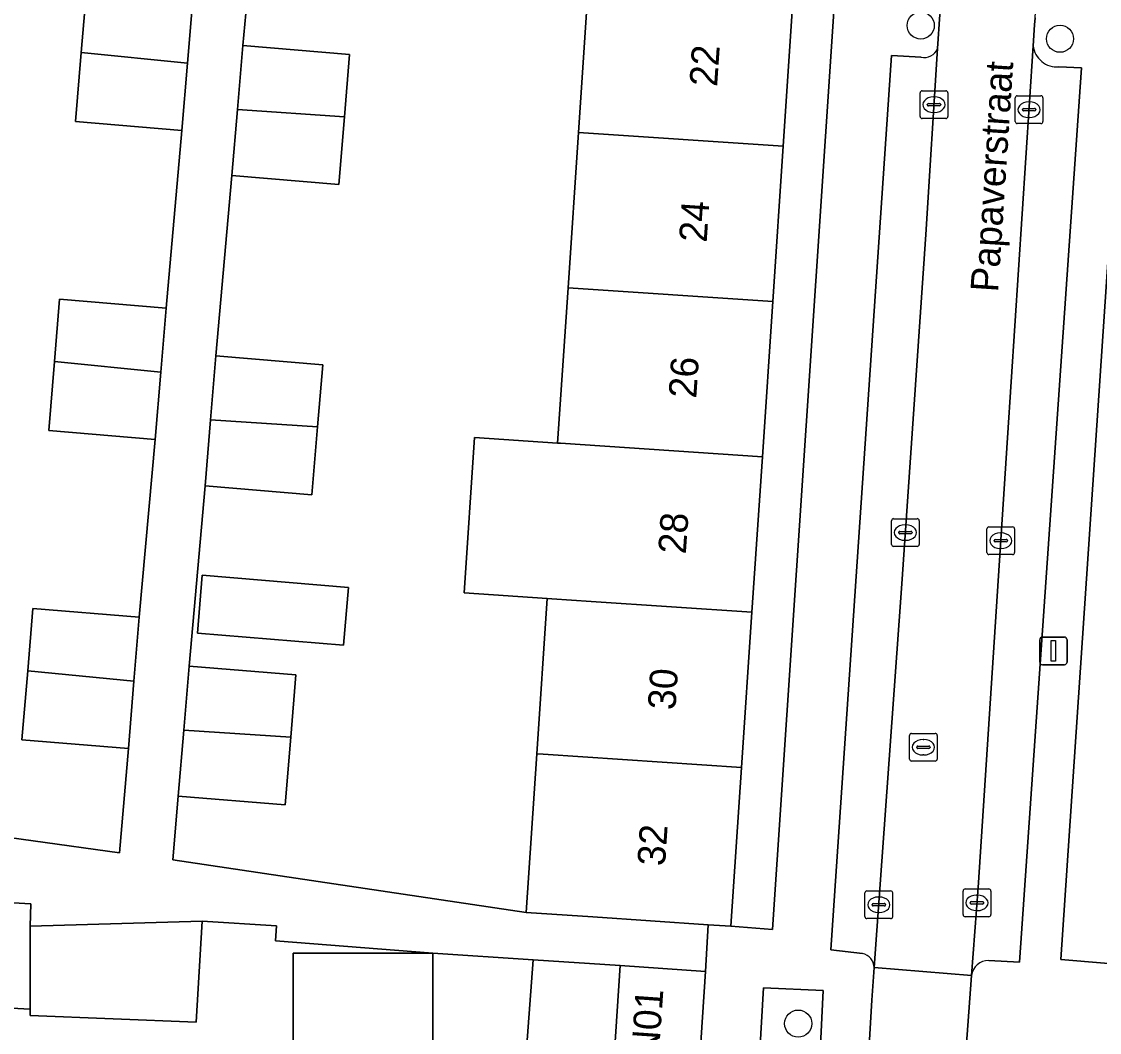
# Model space of a CAD drawing. Extents: x 162250 to 162661, y 380743 to 381606.
# Drawn here: x 162339.15 to 162378.04, y 380794.85 to 380831.31 of the extents above; entities that cross this region are included whole.
import ezdxf

# ---------------------------------------------------------------- set-up
doc = ezdxf.new("R2010")
doc.units = 0
for name, color, linetype in [('IMGEO_Boom', 7, 'Continuous'), ('IMGEO_Erf', 7, 'Continuous'), ('IMGEO_Groenvoorziening', 7, 'Continuous'), ('IMGEO_Kolk', 7, 'Continuous'), ('IMGEO_Lichtmast', 7, 'Continuous'), ('IMGEO_Openbare_ruimte_label', 7, 'Continuous'), ('IMGEO_Pand', 7, 'Continuous'), ('IMGEO_Pand_nummerreeks', 7, 'Continuous'), ('IMGEO_Parkeervlak_open', 7, 'Continuous'), ('IMGEO_Rijbaan_lokaal_open', 7, 'Continuous'), ('IMGEO_Rioolput', 7, 'Continuous'), ('IMGEO_Voetpad_open', 7, 'Continuous')]:
    doc.layers.add(name, color=color, linetype=linetype)

msp = doc.modelspace()

# ---------------------------------------------------------------- linework, layer by layer
at = {"layer": 'IMGEO_Boom'}
for centre in [(162371.59, 380831.172), (162376.616, 380830.694), (162367.169, 380795.172)]:
    msp.add_circle(centre, 0.489, dxfattribs=at)
at = {"layer": 'IMGEO_Erf'}
for points in [[(162369.257, 380866.155), (162368.874, 380860.433), (162368.499, 380854.829), (162368.125, 380849.228), (162367.75, 380843.625), (162367.375, 380838.022), (162367, 380832.42), (162366.625, 380826.817), (162366.25, 380821.215), (162365.876, 380815.613), (162365.501, 380810.009), (162365.126, 380804.408), (162364.743, 380798.685), (162366.24, 380798.568), (162370.749, 380866.049)], [(162381.921, 380830.885), (162382.298, 380836.476), (162382.674, 380842.065), (162383.05, 380847.655), (162383.426, 380853.244), (162383.802, 380858.835), (162384.186, 380864.546), (162381.175, 380864.749), (162376.65, 380797.482), (162379.657, 380797.227), (162380.041, 380802.935), (162380.417, 380808.525), (162380.793, 380814.115), (162381.169, 380819.705), (162381.545, 380825.295)], [(162350.942, 380810.906), (162350.768, 380808.819), (162345.495, 380809.26), (162345.669, 380811.346)], [(162353.99, 380797.716), (162353.99, 380794.106), (162348.949, 380794.106), (162348.949, 380797.716)]]:
    msp.add_lwpolyline(points, close=True, dxfattribs=at)
for points in [[(162347.456, 380833.924), (162347.13, 380830.45), (162350.985, 380830.128), (162350.798, 380827.881), (162350.594, 380825.44), (162346.739, 380825.761), (162346.162, 380819.26), (162350.017, 380818.938), (162349.83, 380816.691), (162349.626, 380814.25), (162345.771, 380814.571), (162345.195, 380808.07), (162349.05, 380807.748), (162348.863, 380805.501), (162348.659, 380803.06), (162344.804, 380803.381), (162344.612, 380801.076), (162357.358, 380799.179), (162357.741, 380804.904), (162358.116, 380810.506), (162355.12, 380810.708), (162355.495, 380816.31), (162358.491, 380816.109), (162358.866, 380821.711), (162359.241, 380827.313), (162359.616, 380832.916)], [(162330.215, 380803.067), (162342.689, 380801.335), (162343.003, 380805.092), (162339.164, 380805.412), (162339.372, 380807.902), (162339.559, 380810.146), (162343.398, 380809.826), (162343.967, 380816.242), (162340.128, 380816.562), (162340.336, 380819.051), (162340.523, 380821.296), (162344.362, 380820.976), (162344.931, 380827.39), (162341.092, 380827.71), (162341.3, 380830.2), (162341.487, 380832.444)], [(162339.135, 380788.988), (162345.13, 380788.662), (162344.967, 380785.667), (162350.975, 380785.338), (162356.905, 380785.018), (162363.079, 380784.683), (162363.27, 380788.024), (162363.555, 380793.029), (162360.48, 380793.235), (162357.312, 380793.447), (162357.607, 380797.471), (162353.99, 380797.716), (162348.308, 380798.153), (162348.349, 380798.702), (162345.666, 380798.869), (162345.452, 380795.227), (162339.462, 380795.46), (162339.462, 380795.688), (162335.879, 380795.882)]]:
    msp.add_lwpolyline(points, dxfattribs=at)
at = {"layer": 'IMGEO_Groenvoorziening'}
msp.add_lwpolyline([(162366.023, 380774.761), (162366.401, 380780.457), (162366.64, 380780.447), (162366.729, 380781.678), (162366.483, 380781.681), (162366.86, 380787.374), (162367.139, 380787.361), (162367.218, 380788.644), (162366.95, 380788.647), (162367.315, 380794.172), (162367.957, 380794.136), (162368.074, 380796.371), (162365.913, 380796.468), (162364.656, 380774.769)], close=True, dxfattribs=at)
at = {"layer": 'IMGEO_Kolk'}
for p, q in [((162371.568, 380827.89), (162371.568, 380828.742)), ((162371.643, 380828.816), (162372.495, 380828.816)), ((162372.569, 380828.742), (162372.569, 380827.89)), ((162371.827, 380828.31), (162371.827, 380828.322)), ((162371.87, 380828.359), (162372.268, 380828.359)), ((162372.056, 380828.596), (162372.081, 380828.596)), ((162372.311, 380828.322), (162372.311, 380828.31)), ((162374.998, 380827.71), (162374.998, 380828.562)), ((162375.073, 380828.636), (162375.925, 380828.636)), ((162375.486, 380828.416), (162375.511, 380828.416)), ((162375.999, 380828.562), (162375.999, 380827.71)), ((162372.265, 380828.273), (162371.867, 380828.273)), ((162372.079, 380828.036), (162372.054, 380828.036)), ((162375.257, 380828.13), (162375.257, 380828.142)), ((162375.695, 380828.093), (162375.297, 380828.093)), ((162375.3, 380828.179), (162375.698, 380828.179)), ((162375.741, 380828.142), (162375.741, 380828.13)), ((162372.495, 380827.816), (162371.643, 380827.816)), ((162375.925, 380827.636), (162375.073, 380827.636)), ((162375.509, 380827.856), (162375.484, 380827.856)), ((162370.535, 380812.458), (162370.535, 380813.31)), ((162370.61, 380813.384), (162371.462, 380813.384)), ((162371.023, 380813.164), (162371.048, 380813.164)), ((162371.536, 380813.31), (162371.536, 380812.458)), ((162370.794, 380812.878), (162370.794, 380812.89)), ((162371.232, 380812.841), (162370.834, 380812.841)), ((162370.837, 380812.927), (162371.235, 380812.927)), ((162371.278, 380812.89), (162371.278, 380812.878)), ((162373.977, 380812.163), (162373.977, 380813.015)), ((162374.052, 380813.089), (162374.904, 380813.089)), ((162374.465, 380812.869), (162374.49, 380812.869)), ((162374.978, 380813.015), (162374.978, 380812.163)), ((162371.462, 380812.384), (162370.61, 380812.384)), ((162371.046, 380812.604), (162371.021, 380812.604)), ((162374.236, 380812.583), (162374.236, 380812.595)), ((162374.674, 380812.546), (162374.276, 380812.546)), ((162374.279, 380812.632), (162374.677, 380812.632)), ((162374.72, 380812.595), (162374.72, 380812.583)), ((162374.904, 380812.089), (162374.052, 380812.089)), ((162374.488, 380812.309), (162374.463, 380812.309)), ((162369.651, 380799.958), (162370.503, 380799.958)), ((162373.118, 380799.102), (162373.118, 380799.954)), ((162373.193, 380800.028), (162374.045, 380800.028)), ((162374.119, 380799.954), (162374.119, 380799.102)), ((162369.576, 380799.032), (162369.576, 380799.884)), ((162370.064, 380799.738), (162370.089, 380799.738)), ((162370.577, 380799.884), (162370.577, 380799.032)), ((162373.377, 380799.522), (162373.377, 380799.534)), ((162373.42, 380799.571), (162373.818, 380799.571)), ((162373.606, 380799.808), (162373.631, 380799.808)), ((162373.861, 380799.534), (162373.861, 380799.522)), ((162369.835, 380799.452), (162369.835, 380799.464)), ((162370.273, 380799.415), (162369.875, 380799.415)), ((162369.878, 380799.501), (162370.276, 380799.501)), ((162370.087, 380799.178), (162370.062, 380799.178)), ((162370.319, 380799.464), (162370.319, 380799.452)), ((162373.815, 380799.485), (162373.417, 380799.485)), ((162373.629, 380799.248), (162373.604, 380799.248)), ((162370.503, 380798.958), (162369.651, 380798.958)), ((162374.045, 380799.028), (162373.193, 380799.028))]:
    msp.add_line(p, q, dxfattribs=at)
for points in [[(162371.568, 380827.89), (162371.568, 380828.742)], [(162371.643, 380828.816), (162372.495, 380828.816)], [(162372.569, 380828.742), (162372.569, 380827.89)], [(162374.998, 380827.71), (162374.998, 380828.562)], [(162375.073, 380828.636), (162375.925, 380828.636)], [(162375.999, 380828.562), (162375.999, 380827.71)], [(162372.495, 380827.816), (162371.643, 380827.816)], [(162375.925, 380827.636), (162375.073, 380827.636)], [(162370.535, 380812.458), (162370.535, 380813.31)], [(162370.61, 380813.384), (162371.462, 380813.384)], [(162371.536, 380813.31), (162371.536, 380812.458)], [(162373.977, 380812.163), (162373.977, 380813.015)], [(162374.052, 380813.089), (162374.904, 380813.089)], [(162374.978, 380813.015), (162374.978, 380812.163)], [(162371.462, 380812.384), (162370.61, 380812.384)], [(162374.904, 380812.089), (162374.052, 380812.089)], [(162369.651, 380799.958), (162370.503, 380799.958)], [(162373.118, 380799.102), (162373.118, 380799.954)], [(162373.193, 380800.028), (162374.045, 380800.028)], [(162374.119, 380799.954), (162374.119, 380799.102)], [(162369.576, 380799.032), (162369.576, 380799.884)], [(162370.577, 380799.884), (162370.577, 380799.032)], [(162370.503, 380798.958), (162369.651, 380798.958)], [(162374.045, 380799.028), (162373.193, 380799.028)]]:
    msp.add_lwpolyline(points, dxfattribs=at)
for centre, radius, start, end in [((162371.645, 380828.74), 0.0765, 91.552, 178.448), ((162371.645, 380828.74), 0.0765, 91.552, 178.448), ((162372.493, 380828.74), 0.0765, 1.552, 88.448), ((162372.493, 380828.74), 0.0765, 1.552, 88.448), ((162371.867, 380828.319), 0.0403, 85.8775, 175.7526), ((162371.864, 380828.309), 0.0366, 178.938, 274.7102), ((162372.268, 380828.316), 0.043, 264.8664, 352.4533), ((162372.272, 380828.321), 0.0386, 1.7309, 96.639), ((162375.075, 380828.56), 0.0765, 91.552, 178.448), ((162375.075, 380828.56), 0.0765, 91.552, 178.448), ((162375.923, 380828.56), 0.0765, 1.552, 88.448), ((162375.923, 380828.56), 0.0765, 1.552, 88.448), ((162375.297, 380828.139), 0.0403, 85.8775, 175.7526), ((162375.294, 380828.129), 0.0366, 178.938, 274.7102), ((162375.698, 380828.136), 0.043, 264.8664, 352.4533), ((162375.702, 380828.141), 0.0386, 1.7309, 96.639), ((162371.645, 380827.892), 0.0765, 181.552, 268.448), ((162371.645, 380827.892), 0.0765, 181.552, 268.448), ((162372.493, 380827.892), 0.0765, 271.552, 358.448), ((162372.493, 380827.892), 0.0765, 271.552, 358.448), ((162375.075, 380827.712), 0.0765, 181.552, 268.448), ((162375.075, 380827.712), 0.0765, 181.552, 268.448), ((162375.923, 380827.712), 0.0765, 271.552, 358.448), ((162375.923, 380827.712), 0.0765, 271.552, 358.448), ((162370.612, 380813.308), 0.0765, 91.552, 178.448), ((162370.612, 380813.308), 0.0765, 91.552, 178.448), ((162371.46, 380813.308), 0.0765, 1.552, 88.448), ((162371.46, 380813.308), 0.0765, 1.552, 88.448), ((162370.834, 380812.887), 0.0403, 85.8775, 175.7526), ((162370.831, 380812.877), 0.0366, 178.938, 274.7102), ((162371.235, 380812.884), 0.043, 264.8664, 352.4533), ((162371.239, 380812.889), 0.0386, 1.7309, 96.639), ((162374.054, 380813.013), 0.0765, 91.552, 178.448), ((162374.054, 380813.013), 0.0765, 91.552, 178.448), ((162374.902, 380813.013), 0.0765, 1.552, 88.448), ((162374.902, 380813.013), 0.0765, 1.552, 88.448), ((162370.612, 380812.46), 0.0765, 181.552, 268.448), ((162370.612, 380812.46), 0.0765, 181.552, 268.448), ((162371.46, 380812.46), 0.0765, 271.552, 358.448), ((162371.46, 380812.46), 0.0765, 271.552, 358.448), ((162374.276, 380812.592), 0.0403, 85.8775, 175.7526), ((162374.273, 380812.582), 0.0366, 178.938, 274.7102), ((162374.677, 380812.589), 0.043, 264.8664, 352.4533), ((162374.681, 380812.594), 0.0386, 1.7309, 96.639), ((162374.054, 380812.165), 0.0765, 181.552, 268.448), ((162374.054, 380812.165), 0.0765, 181.552, 268.448), ((162374.902, 380812.165), 0.0765, 271.552, 358.448), ((162374.902, 380812.165), 0.0765, 271.552, 358.448), ((162369.653, 380799.882), 0.0765, 91.552, 178.448), ((162369.653, 380799.882), 0.0765, 91.552, 178.448), ((162370.501, 380799.882), 0.0765, 1.552, 88.448), ((162370.501, 380799.882), 0.0765, 1.552, 88.448), ((162373.195, 380799.952), 0.0765, 91.552, 178.448), ((162373.195, 380799.952), 0.0765, 91.552, 178.448), ((162374.043, 380799.952), 0.0765, 1.552, 88.448), ((162374.043, 380799.952), 0.0765, 1.552, 88.448), ((162373.417, 380799.531), 0.0403, 85.8775, 175.7526), ((162373.414, 380799.521), 0.0366, 178.938, 274.7102), ((162373.818, 380799.528), 0.043, 264.8664, 352.4533), ((162373.822, 380799.533), 0.0386, 1.7309, 96.639), ((162369.875, 380799.461), 0.0403, 85.8775, 175.7526), ((162369.872, 380799.451), 0.0366, 178.938, 274.7102), ((162370.276, 380799.458), 0.043, 264.8664, 352.4533), ((162370.28, 380799.463), 0.0386, 1.7309, 96.639), ((162369.653, 380799.034), 0.0765, 181.552, 268.448), ((162369.653, 380799.034), 0.0765, 181.552, 268.448), ((162370.501, 380799.034), 0.0765, 271.552, 358.448), ((162370.501, 380799.034), 0.0765, 271.552, 358.448), ((162373.195, 380799.104), 0.0765, 181.552, 268.448), ((162373.195, 380799.104), 0.0765, 181.552, 268.448), ((162374.043, 380799.104), 0.0765, 271.552, 358.448), ((162374.043, 380799.104), 0.0765, 271.552, 358.448)]:
    msp.add_arc(centre, radius, start, end, dxfattribs=at)
for centre, major_axis, ratio, start_param, end_param in [((162372.055, 380828.316), (-0.387, 0.002), 0.722429, 4.712389, 7.853982), ((162372.08, 380828.316), (-0.39, 0.002), 0.717154, 1.570796, 4.712389), ((162375.485, 380828.136), (-0.387, 0.002), 0.722429, 4.712389, 7.853982), ((162375.51, 380828.136), (-0.39, 0.002), 0.717154, 1.570796, 4.712389), ((162371.022, 380812.884), (-0.387, 0.002), 0.722429, 4.712389, 7.853982), ((162371.047, 380812.884), (-0.39, 0.002), 0.717154, 1.570796, 4.712389), ((162374.464, 380812.589), (-0.387, 0.002), 0.722429, 4.712389, 7.853982), ((162374.489, 380812.589), (-0.39, 0.002), 0.717154, 1.570796, 4.712389), ((162370.063, 380799.458), (-0.387, 0.002), 0.722429, 4.712389, 7.853982), ((162370.088, 380799.458), (-0.39, 0.002), 0.717154, 1.570796, 4.712389), ((162373.605, 380799.528), (-0.387, 0.002), 0.722429, 4.712389, 7.853982), ((162373.63, 380799.528), (-0.39, 0.002), 0.717154, 1.570796, 4.712389)]:
    msp.add_ellipse(centre, major_axis=major_axis, ratio=ratio, start_param=start_param, end_param=end_param, dxfattribs=at)
at = {"layer": 'IMGEO_Lichtmast'}
for p, q in [((162375.881, 380808.214), (162375.881, 380809.014)), ((162375.881, 380809.014), (162375.881, 380808.214)), ((162375.981, 380809.114), (162376.771, 380809.114)), ((162376.771, 380809.114), (162375.981, 380809.114)), ((162376.871, 380809.014), (162376.871, 380808.214)), ((162376.871, 380808.214), (162376.871, 380809.014)), ((162376.771, 380808.114), (162375.981, 380808.114)), ((162375.981, 380808.114), (162376.771, 380808.114))]:
    msp.add_line(p, q, dxfattribs=at)
msp.add_lwpolyline([(162376.301, 380808.989), (162376.451, 380808.989), (162376.451, 380808.239), (162376.301, 380808.239), (162376.301, 380808.989)], dxfattribs=at)
for centre, start, end in [((162375.981, 380809.014), 90, 180), ((162375.981, 380809.014), 90, 180), ((162376.771, 380809.014), 0, 90), ((162376.771, 380809.014), 360, 90), ((162375.981, 380808.214), 180, 270), ((162375.981, 380808.214), 180, 270), ((162376.771, 380808.214), 270, 0), ((162376.771, 380808.214), 270, 0)]:
    msp.add_arc(centre, 0.1, start, end, dxfattribs=at)
at = {"layer": 'IMGEO_Pand'}
for points in [[(162367, 380832.42), (162359.616, 380832.916), (162359.241, 380827.313), (162366.625, 380826.817)], [(162345.134, 380829.818), (162345.326, 380832.124), (162341.487, 380832.444), (162341.3, 380830.2)], [(162350.798, 380827.881), (162350.985, 380830.128), (162347.13, 380830.45), (162346.937, 380828.14)], [(162345.134, 380829.818), (162341.3, 380830.2), (162341.092, 380827.71), (162344.931, 380827.39)], [(162350.798, 380827.881), (162346.937, 380828.14), (162346.739, 380825.761), (162350.594, 380825.44)], [(162359.241, 380827.313), (162358.866, 380821.711), (162366.25, 380821.215), (162366.625, 380826.817)], [(162365.876, 380815.613), (162366.25, 380821.215), (162358.866, 380821.711), (162358.491, 380816.109), (162358.591, 380816.102)], [(162340.336, 380819.051), (162344.17, 380818.67), (162344.362, 380820.976), (162340.523, 380821.296)], [(162340.336, 380819.051), (162340.128, 380816.562), (162343.967, 380816.242), (162344.17, 380818.67)], [(162345.969, 380816.95), (162349.83, 380816.691), (162350.017, 380818.938), (162346.162, 380819.26)], [(162345.969, 380816.95), (162345.771, 380814.571), (162349.626, 380814.25), (162349.83, 380816.691)], [(162365.876, 380815.613), (162358.591, 380816.102), (162358.491, 380816.109), (162355.495, 380816.31), (162355.12, 380810.708), (162358.116, 380810.506), (162358.279, 380810.495), (162359.705, 380810.399), (162365.501, 380810.009)], [(162345.495, 380809.26), (162350.768, 380808.819), (162350.942, 380810.906), (162345.669, 380811.346)], [(162365.501, 380810.009), (162359.705, 380810.399), (162358.279, 380810.495), (162358.116, 380810.506), (162357.741, 380804.904), (162357.967, 380804.889), (162365.126, 380804.408)], [(162343.206, 380807.52), (162343.398, 380809.826), (162339.559, 380810.146), (162339.372, 380807.902)], [(162345.002, 380805.76), (162348.863, 380805.501), (162349.05, 380807.748), (162345.195, 380808.07)], [(162343.206, 380807.52), (162339.372, 380807.902), (162339.164, 380805.412), (162343.003, 380805.092)], [(162345.002, 380805.76), (162344.804, 380803.381), (162348.659, 380803.06), (162348.863, 380805.501)], [(162357.741, 380804.904), (162357.358, 380799.179), (162359.755, 380799.019), (162363.922, 380798.74), (162364.743, 380798.685), (162365.126, 380804.408), (162357.967, 380804.889)], [(162339.462, 380798.688), (162339.482, 380799.495), (162335.879, 380799.7), (162335.879, 380795.882), (162339.462, 380795.688)], [(162345.666, 380798.869), (162339.462, 380798.688), (162339.462, 380795.688), (162339.462, 380795.46), (162345.452, 380795.227)], [(162348.949, 380797.716), (162348.949, 380794.106), (162353.99, 380794.106), (162353.99, 380797.716)], [(162360.749, 380797.262), (162357.607, 380797.471), (162357.312, 380793.447), (162360.48, 380793.235)], [(162360.749, 380797.262), (162360.48, 380793.235), (162363.555, 380793.029), (162363.825, 380797.057)]]:
    msp.add_lwpolyline(points, close=True, dxfattribs=at)
at = {"layer": 'IMGEO_Parkeervlak_open'}
for points in [[(162369.914, 380797.193), (162370.909, 380811.028), (162371.773, 380823.636), (162372.199, 380830.348)], [(162375.65, 380830.442), (162374.721, 380816.297), (162373.659, 380800.081), (162373.425, 380796.903)], [(162371.6, 380830.034), (162370.534, 380830.091), (162368.346, 380797.833), (162369.488, 380797.699)], [(162374.045, 380797.443), (162375.149, 380797.386), (162377.388, 380829.643), (162376.576, 380829.686)]]:
    msp.add_lwpolyline(points, dxfattribs=at)
for centre, radius, start, end in [((162371.721, 380830.531), 0.512, 256.2849, 339.0428), ((162376.488, 380830.524), 0.842, 185.5727, 275.9699), ((162369.366, 380797.164), 0.549, 3.065, 77.1228), ((162374.022, 380796.844), 0.6, 87.7914, 174.3182)]:
    msp.add_arc(centre, radius, start, end, dxfattribs=at)
at = {"layer": 'IMGEO_Rijbaan_lokaal_open'}
for points in [[(162375.65, 380830.442), (162375.7, 380831.192), (162375.716, 380831.445), (162375.743, 380831.854), (162376.521, 380843.324), (162373.075, 380843.562), (162372.859, 380840.742), (162372.276, 380831.566), (162372.199, 380830.348), (162371.773, 380823.636), (162370.909, 380811.028), (162369.914, 380797.193), (162373.425, 380796.903), (162373.659, 380800.081), (162374.721, 380816.297)], [(162373.136, 380792.979), (162373.425, 380796.903), (162369.914, 380797.193), (162369.829, 380796.012), (162369.652, 380793.149)]]:
    msp.add_lwpolyline(points, close=True, dxfattribs=at)
at = {"layer": 'IMGEO_Rioolput'}
for p, q in [((162371.185, 380804.715), (162371.185, 380805.567)), ((162371.26, 380805.641), (162372.112, 380805.641)), ((162371.673, 380805.421), (162371.698, 380805.421)), ((162372.186, 380805.567), (162372.186, 380804.715)), ((162371.444, 380805.135), (162371.444, 380805.147)), ((162371.882, 380805.098), (162371.484, 380805.098)), ((162371.487, 380805.184), (162371.885, 380805.184)), ((162371.928, 380805.147), (162371.928, 380805.135)), ((162372.112, 380804.641), (162371.26, 380804.641)), ((162371.696, 380804.861), (162371.671, 380804.861))]:
    msp.add_line(p, q, dxfattribs=at)
for points in [[(162371.185, 380804.715), (162371.185, 380805.567)], [(162371.26, 380805.641), (162372.112, 380805.641)], [(162372.186, 380805.567), (162372.186, 380804.715)], [(162372.112, 380804.641), (162371.26, 380804.641)]]:
    msp.add_lwpolyline(points, dxfattribs=at)
for centre, radius, start, end in [((162371.262, 380805.565), 0.0765, 91.552, 178.448), ((162371.262, 380805.565), 0.0765, 91.552, 178.448), ((162372.11, 380805.565), 0.0765, 1.552, 88.448), ((162372.11, 380805.565), 0.0765, 1.552, 88.448), ((162371.484, 380805.144), 0.0403, 85.8775, 175.7526), ((162371.481, 380805.134), 0.0366, 178.938, 274.7102), ((162371.885, 380805.141), 0.043, 264.8664, 352.4533), ((162371.889, 380805.146), 0.0386, 1.7309, 96.639), ((162371.262, 380804.717), 0.0765, 181.552, 268.448), ((162371.262, 380804.717), 0.0765, 181.552, 268.448), ((162372.11, 380804.717), 0.0765, 271.552, 358.448), ((162372.11, 380804.717), 0.0765, 271.552, 358.448)]:
    msp.add_arc(centre, radius, start, end, dxfattribs=at)
for centre, major_axis, ratio, start_param, end_param in [((162371.672, 380805.141), (-0.387, 0.002), 0.722429, 4.712389, 7.853982), ((162371.697, 380805.141), (-0.39, 0.002), 0.717154, 1.570796, 4.712389)]:
    msp.add_ellipse(centre, major_axis=major_axis, ratio=ratio, start_param=start_param, end_param=end_param, dxfattribs=at)
at = {"layer": 'IMGEO_Voetpad_open'}
for points in [[(162376.271, 380890.227), (162376.283, 380890.404), (162376.294, 380890.554), (162372.396, 380890.715), (162370.866, 380868.026), (162369.409, 380868.137), (162369.257, 380866.155), (162370.749, 380866.049), (162366.24, 380798.568), (162364.743, 380798.685), (162363.922, 380798.74), (162363.825, 380797.057), (162363.555, 380793.029), (162363.27, 380788.024), (162363.079, 380784.683), (162362.609, 380776.024), (162364.656, 380774.769), (162365.913, 380796.468)], [(162336.901, 380870.115), (162348.503, 380868.957), (162348.221, 380865.572), (162348.029, 380863.266), (162347.826, 380860.838), (162347.256, 380854.422), (162347.064, 380852.116), (162346.861, 380849.688), (162346.291, 380843.273), (162346.099, 380840.967), (162345.896, 380838.539), (162345.326, 380832.124), (162345.134, 380829.818), (162344.931, 380827.39), (162344.362, 380820.976), (162344.17, 380818.67), (162343.967, 380816.242), (162343.398, 380809.826), (162343.206, 380807.52), (162343.003, 380805.092), (162342.689, 380801.335), (162330.215, 380803.067)], [(162373.497, 380786.626), (162374.436, 380786.57), (162373.614, 380774.484), (162374.33, 380774.409), (162375.246, 380786.679), (162377.61, 380786.569), (162377.681, 380775.212), (162379.734, 380775.101), (162379.732, 380783.736), (162379.732, 380786.616), (162379.64, 380790.215), (162379.639, 380794.764), (162379.657, 380797.227), (162376.65, 380797.482), (162381.175, 380864.749)], [(162335.879, 380799.7), (162339.482, 380799.495), (162339.462, 380798.688), (162345.666, 380798.869), (162348.349, 380798.702), (162348.308, 380798.153), (162353.99, 380797.716), (162357.607, 380797.471), (162360.749, 380797.262), (162363.825, 380797.057), (162363.922, 380798.74), (162359.755, 380799.019), (162357.358, 380799.179), (162344.612, 380801.076), (162344.804, 380803.381), (162345.002, 380805.76), (162345.195, 380808.07), (162345.771, 380814.571), (162345.969, 380816.95), (162346.162, 380819.26), (162346.739, 380825.761), (162346.937, 380828.14), (162347.13, 380830.45), (162347.456, 380833.924)], [(162372.199, 380830.348), (162372.276, 380831.566)], [(162375.716, 380831.445), (162375.7, 380831.192), (162375.65, 380830.442)], [(162369.488, 380797.699), (162368.346, 380797.833), (162370.534, 380830.091), (162371.6, 380830.034)], [(162376.576, 380829.686), (162377.388, 380829.643), (162375.149, 380797.386), (162374.045, 380797.443)], [(162369.652, 380793.149), (162369.829, 380796.012), (162369.914, 380797.193)], [(162373.425, 380796.903), (162373.136, 380792.979), (162373.098, 380792.463), (162373.596, 380792.427), (162373.206, 380787.122), (162372.729, 380787.157)], [(162365.913, 380796.468), (162368.074, 380796.371), (162367.957, 380794.136), (162367.315, 380794.172), (162366.95, 380788.647), (162367.218, 380788.644), (162367.139, 380787.361), (162366.86, 380787.374), (162366.483, 380781.681), (162366.729, 380781.678), (162366.64, 380780.447), (162366.401, 380780.457), (162366.023, 380774.761), (162366.785, 380774.893), (162367.972, 380792.73), (162369.038, 380792.66)]]:
    msp.add_lwpolyline(points, dxfattribs=at)
for centre, radius, start, end in [((162371.721, 380830.531), 0.512, 256.2849, 339.0428), ((162376.488, 380830.524), 0.842, 185.5727, 275.9699), ((162369.366, 380797.164), 0.549, 3.065, 77.1228), ((162374.022, 380796.844), 0.6, 87.7914, 174.3182)]:
    msp.add_arc(centre, radius, start, end, dxfattribs=at)

# ---------------------------------------------------------------- texts
at = {"layer": 'IMGEO_Openbare_ruimte_label'}
msp.add_text('Papaverstraat', height=1, rotation=86.2164, dxfattribs=at).set_placement((162374.38, 380821.536))
at = {"layer": 'IMGEO_Pand_nummerreeks'}
for s, rotation, p in [('22', 86.1724, (162364.242, 380828.949)), ('24', 86.1724, (162363.866, 380823.33)), ('26', 86.1724, (162363.49, 380817.707)), ('28', 86.1729, (162363.114, 380812.088)), ('30', 86.1729, (162362.738, 380806.465)), ('32', 86.1724, (162362.362, 380800.837)), ('32/N01', 85.9936, (162362.005, 380792.088))]:
    msp.add_text(s, height=1, rotation=rotation, dxfattribs=at).set_placement(p)

doc.saveas('drawing.dxf')
